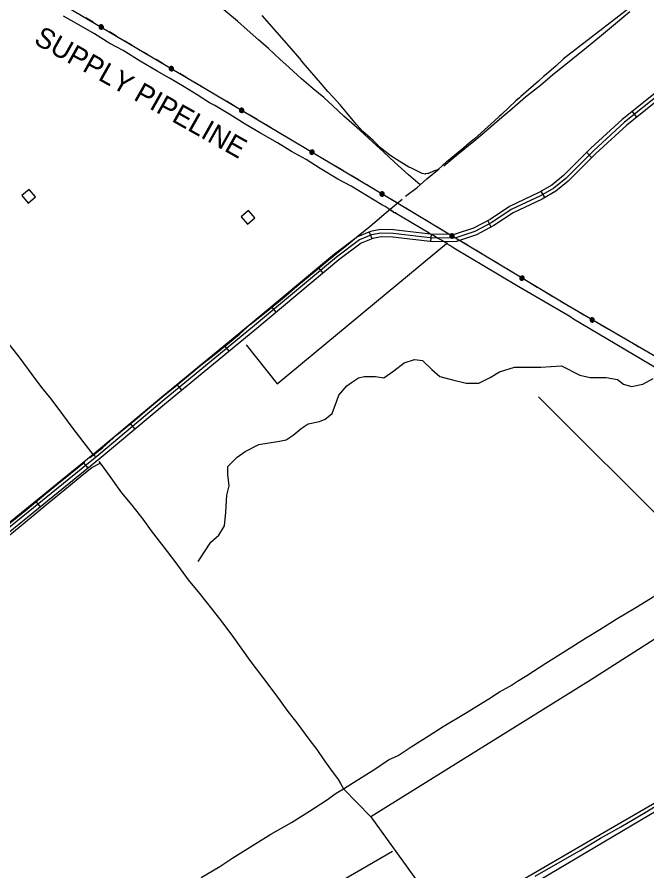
# Model space of a CAD drawing. Extents: x 3329332 to 3367211, y 631066 to 656469.
# Drawn here: x 3356135 to 3358710, y 644377 to 647869 of the extents above; entities that cross this region are included whole.
import ezdxf

# ---------------------------------------------------------------- set-up
doc = ezdxf.new("R2010")
doc.units = 0
for name, color, linetype in [('V-BLDG-OTLN', 7, 'Continuous'), ('V-DTCH-CNTR', 7, 'Continuous'), ('V-ROAD-CNTR', 7, 'Continuous'), ('V-SITE-VEGE', 7, 'Continuous'), ('V-TOPO-SHOR', 7, 'Continuous'), ('V-UTIL-IDEN', 7, 'Continuous'), ('V-UTIL-LINE', 7, 'Continuous')]:
    doc.layers.add(name, color=color, linetype=linetype)

msp = doc.modelspace()

# ---------------------------------------------------------------- linework, layer by layer
at = {"layer": 'V-BLDG-OTLN'}
for points in [[(3356153.6, 647139.1), (3356179.3, 647108.4), (3356209.9, 647134.1), (3356184.2, 647164.8)], [(3357050.9, 647052.8), (3357076.6, 647022.2), (3357107.3, 647047.9), (3357081.6, 647078.6)]]:
    msp.add_lwpolyline(points, close=True, dxfattribs=at)
at = {"layer": 'V-DTCH-CNTR'}
msp.add_lwpolyline([(3358253.6, 644355.3), (3358336.7, 644403.5), (3358434.1, 644459.3), (3358520.5, 644511.7), (3358603.3, 644558.2), (3358703.2, 644616.8), (3358798.8, 644674.8)], dxfattribs=at)
at = {"layer": 'V-ROAD-CNTR'}
for p, q in [((3358669.4, 647460.7), (3358650.7, 647484.1)), ((3358485.2, 647294.3), (3358464, 647315.6)), ((3358292.5, 647130.9), (3358277.5, 647157)), ((3358073.4, 647010.7), (3358059.3, 647037.2)), ((3357586.2, 646963.1), (3357574.6, 646990.7)), ((3357826.6, 646951.5), (3357830, 646981.3)), ((3357386.6, 646822.7), (3357367.3, 646845.8)), ((3357194.7, 646662.5), (3357175.4, 646685.5)), ((3357002, 646503), (3356983, 646526.1)), ((3356808.9, 646344.2), (3356789.9, 646367.4)), ((3356617.1, 646184.1), (3356597.8, 646207.1)), ((3356424.8, 646024), (3356405.9, 646047.3)), ((3356230.6, 645866.6), (3356211.7, 645889.9))]:
    msp.add_line(p, q, dxfattribs=at)
for points in [[(3358764.3, 647574.8), (3358608.6, 647450.6), (3358481.2, 647332.6), (3358368.8, 647220.9), (3358321.2, 647182), (3358267.8, 647151.4), (3358148.1, 647095.1), (3358068.8, 647042.2), (3358001.2, 647006.2), (3357926.6, 646982.1), (3357836.1, 646980.6), (3357674, 646998.7), (3357620.8, 647001.2), (3357580, 646993), (3357527.2, 646970.9), (3357432.1, 646899.9), (3357087.9, 646612.4), (3356726, 646314.9), (3356459.6, 646090.8), (3355923.9, 645656.7)], [(3358772.9, 647562.4), (3358618.4, 647439.2), (3358491.6, 647321.8), (3358378.8, 647209.7), (3358329.7, 647169.6), (3358274.7, 647138.1), (3358155.5, 647082), (3358076.5, 647029.4), (3358007.1, 646992.3), (3357929.1, 646967.2), (3357835.4, 646965.6), (3357672.8, 646983.7), (3357621.9, 646986.1), (3357584.4, 646978.6), (3357534.7, 646957.8), (3357441.5, 646888.1), (3357097.4, 646600.8), (3356735.6, 646303.4), (3356469.2, 646079.2), (3355933.3, 645645.1)], [(3358781.4, 647550.1), (3358628.2, 647427.8), (3358502, 647311), (3358388.9, 647198.6), (3358338.2, 647157.2), (3358281.7, 647124.8), (3358162.9, 647068.9), (3358084.2, 647016.5), (3358012.9, 646978.5), (3357931.6, 646952.2), (3357834.7, 646950.6), (3357671.7, 646968.7), (3357623.1, 646971.1), (3357588.8, 646964.2), (3357542.2, 646944.7), (3357450.8, 646876.3), (3357107, 646589.3), (3356745.2, 646291.8), (3356478.7, 646067.7), (3355942.8, 645633.4)]]:
    msp.add_lwpolyline(points, dxfattribs=at)
at = {"layer": 'V-SITE-VEGE'}
for points in [[(3358708.5, 647961.9), (3358368.7, 647698.8), (3358339.2, 647670.2), (3358299.2, 647635.6), (3358287.7, 647626.4), (3358266.6, 647607.1), (3358246.6, 647589.8), (3358195.1, 647543.9), (3358188.8, 647538.8), (3358174.1, 647526.6), (3358116.1, 647471.5), (3358106.7, 647462.3), (3358087.7, 647445), (3358004.6, 647371.7), (3357983.6, 647353.3), (3357961.5, 647334), (3357899.5, 647283.1), (3357891.1, 647277), (3357874.3, 647262.8), (3357856.4, 647245.4), (3357852.2, 647243.4), (3357844.9, 647241.4), (3357823, 647232.5), (3357816.7, 647229.4), (3357814.6, 647229.5), (3357805.3, 647228.6), (3357803.2, 647227.6), (3357790.8, 647229.9), (3357744.5, 647252.4), (3357737.3, 647255.6), (3357685.9, 647286.5), (3357677.7, 647291.8), (3357659.2, 647304.5)], [(3357659.2, 647304.5), (3357620.3, 647335.2), (3357590.7, 647364.8), (3357548.7, 647401.7), (3357522.2, 647430.2), (3357482.5, 647477.5), (3357456.1, 647510), (3357428.6, 647540.5), (3357406.1, 647564.8), (3357375.6, 647600.5), (3357304.3, 647682.5), (3357291.1, 647700.4), (3357257.5, 647739.3), (3357137.3, 647876)]]:
    msp.add_lwpolyline(points, dxfattribs=at)
at = {"layer": 'V-TOPO-SHOR'}
for p, q in [((3356447.7, 646078.8), (3356454, 646073.4)), ((3356410.2, 646048.5), (3356411.9, 646049.1)), ((3357581, 644598), (3357896, 644162.5))]:
    msp.add_line(p, q, dxfattribs=at)
for points in [[(3357783.3, 647183), (3357735.7, 647224.2), (3357677.5, 647275.6), (3357633.8, 647317.4), (3357589.8, 647358.2), (3357536.6, 647406.3), (3357470.6, 647463.6), (3357425.9, 647506.5), (3357388.9, 647539.9), (3357345.5, 647576), (3357297.9, 647617.5), (3357246.7, 647663.7), (3357209.8, 647697.9), (3357162.9, 647740.5), (3357121.6, 647776.8), (3357076.1, 647816.9), (3357035.6, 647852.5), (3356980.5, 647899.2)], [(3357879.3, 647261.5), (3357938.6, 647310), (3358003.2, 647362.5), (3358045.9, 647399.3), (3358108, 647451.2), (3358159.2, 647495.7), (3358213.2, 647542.7), (3358274.5, 647591.4), (3358324.9, 647633.4), (3358407.7, 647700.3), (3358463.2, 647745.1), (3358515.8, 647788.6), (3358573.1, 647836.6), (3358640.2, 647892.3)], [(3357722.6, 647137.4), (3357771.4, 647172.3), (3357783.3, 647183), (3357810.5, 647207.8), (3357860.1, 647248.2)], [(3356433.8, 646067.3), (3356447.7, 646078.8), (3356485, 646109.1), (3356543.2, 646160.6), (3356615.8, 646221.3), (3356666.6, 646264.4), (3356731.9, 646319.4), (3356780.4, 646357.9), (3356843.2, 646409.7), (3356886.7, 646445.8), (3356941, 646488.5), (3357005.2, 646540.3), (3357045.8, 646574), (3357088.2, 646612.2), (3357167.3, 646674.2), (3357226.8, 646723.9), (3357279.1, 646768.4), (3357348.8, 646826.6), (3357405.4, 646873.6), (3357448.8, 646908.9), (3357488.6, 646940.1), (3357530.2, 646975.8), (3357577.2, 647012.9), (3357635.3, 647063.8), (3357710, 647124.4)], [(3357070.8, 646529.3), (3357197.8, 646370), (3357890.7, 646943.5)], [(3356447.7, 646078.8), (3356408.8, 646127.7), (3356360.2, 646191.8), (3356321.1, 646243.9), (3356274.3, 646307.7), (3356235.7, 646354.1), (3356196.2, 646407.3), (3356147.4, 646475), (3356093.1, 646543.9), (3356043.2, 646613.9), (3356010, 646657.6), (3355975.4, 646702.1)], [(3360639.7, 646526.6), (3360087, 646187.9), (3359553, 645844.6), (3358789.5, 645355.4), (3358480.3, 645157.8), (3357581, 644598), (3357468.9, 644713.7)], [(3356875.5, 645642.5), (3356927, 645722.3), (3356959.7, 645750.5), (3356983.1, 645788.1), (3356987.7, 645844.4), (3356992.3, 645914.7), (3357001.6, 645952.3), (3356996.8, 645999.2), (3356996.7, 646032), (3357034.2, 646069.6), (3357067, 646093.1), (3357123.2, 646121.3), (3357207.6, 646135.6), (3357235.7, 646140.3), (3357263.8, 646159.1), (3357296.6, 646187.3), (3357324.7, 646206.1), (3357371.6, 646215.6), (3357395, 646225), (3357423.1, 646248.5), (3357441.7, 646300.2), (3357451.1, 646323.6), (3357483.8, 646361.2), (3357502.6, 646375.3), (3357530.7, 646394.1), (3357554.1, 646398.9), (3357601, 646398.9), (3357633.9, 646394.3), (3357676, 646422.5), (3357718.1, 646455.4), (3357760.3, 646469.6), (3357793.2, 646465), (3357830.8, 646427.5), (3357863.6, 646399.4), (3357915.3, 646385.5), (3357971.6, 646371.5), (3358023.1, 646371.6), (3358070, 646395.1), (3358107.5, 646418.7), (3358168.4, 646437.5), (3358220, 646437.6), (3358276.3, 646437.7), (3358360.7, 646442.6), (3358435.8, 646405.2), (3358478, 646395.9), (3358543.7, 646396), (3358590.6, 646386.7), (3358614.1, 646368), (3358646.9, 646358.7), (3358693.8, 646368.2), (3358735.9, 646391.7)], [(3358925, 645613.6), (3358821.5, 645763.4), (3358267.1, 646315.8)], [(3355894.5, 645626.1), (3355958.4, 645679.7), (3356015.3, 645724.5), (3356093.1, 645789.7), (3356177.7, 645857.9), (3356243.1, 645912.6), (3356297.5, 645958.2), (3356352.6, 646002.6), (3356410.2, 646048.5)], [(3355913.5, 645594.7), (3355997.5, 645665.8), (3356064.6, 645719), (3356151.8, 645789.7), (3356248.2, 645870), (3356344.2, 645949.5), (3356400.7, 645995.4), (3356440.9, 646026.9), (3356473.8, 646045.4)], [(3356468.7, 646052.2), (3356473.8, 646045.4), (3356504.3, 646004.4), (3356561.5, 645923.9), (3356603.9, 645872.8), (3356649.4, 645815.5), (3356683.6, 645768.9), (3356734.7, 645701.1), (3356780.1, 645642.8), (3356833.9, 645568.5), (3356880.5, 645512.6), (3356933, 645446.2), (3356971.5, 645396.6), (3357019, 645331.8), (3357086.4, 645237.8), (3357137.7, 645170.4), (3357192.6, 645098.2), (3357242.2, 645029.7), (3357279.3, 644982.6), (3357331.3, 644910.2), (3357361.1, 644874.4), (3357392.1, 644828.2), (3357416.2, 644793.2), (3357447.3, 644751.3), (3357456.6, 644734.6), (3357468.9, 644713.7)], [(3356886.9, 644351), (3356963.9, 644396.1), (3357017, 644430.5), (3357111.1, 644490), (3357172.2, 644527.5), (3357256.4, 644576), (3357330.6, 644621.9), (3357399.7, 644666.5), (3357439.4, 644695.1), (3357468.9, 644713.7), (3357509.9, 644739.6), (3357597.5, 644794.2), (3357653.9, 644831.8), (3357692.7, 644849.7), (3357746.5, 644884.5), (3357819.6, 644931.1), (3357877.4, 644968.3), (3357967.9, 645022.8), (3358063.8, 645081.6), (3358107.5, 645109.7), (3358152.5, 645134.3), (3358181.2, 645153.5), (3358218.7, 645176.4), (3358296.9, 645226.9), (3358377.2, 645278), (3358459.7, 645328.7), (3358518.2, 645365.2), (3358584.8, 645406.6), (3358665.4, 645454.8), (3358742.8, 645502.8)], [(3359296.7, 644985.8), (3358950, 644774.2), (3358551.8, 644543.6), (3357896, 644162.5)], [(3357446.4, 643852.1), (3358725.2, 644609.6), (3359235.9, 644906), (3359381.8, 644620.2)], [(3356897.1, 643581.4), (3357179.3, 643743.8), (3356986.4, 644062.3), (3357670.3, 644457.5)]]:
    msp.add_lwpolyline(points, dxfattribs=at)
at = {"layer": 'V-UTIL-LINE'}
for points in [[(3361202.2, 645029), (3360490, 645454.7), (3359795.5, 645856.1), (3359099, 646275.2), (3358388.5, 646687.8), (3357644.3, 647136.2), (3356941.2, 647554.3), (3356255.3, 647960.9), (3355532.4, 648389.2), (3354786.7, 648838), (3354066.5, 649265.1), (3353349.9, 649694), (3352613, 650145.3)], [(3357898.4, 646938.5), (3357895.3, 646942.1), (3357888.9, 646945.7), (3357882.6, 646949.4), (3357870, 646956.6), (3357857.3, 646963.8), (3357838.4, 646974.7), (3357820, 646985.6), (3357708.8, 647050.8), (3357686.7, 647065.3), (3357683.5, 647068.9), (3357677.2, 647068.9), (3357670.9, 647076.2), (3357667.7, 647076.2), (3357664.6, 647079.8), (3357661.4, 647079.8), (3357658.2, 647083.4), (3357655.1, 647083.4), (3357651.9, 647087.1), (3357639.3, 647094.3), (3357626.6, 647101.5), (3357500.2, 647177.7), (3357446.5, 647206.6), (3357373.8, 647250.1), (3357316.9, 647286.4), (3357256.9, 647319), (3357200, 647355.2), (3357130.4, 647395.1), (3357067.2, 647431.3), (3357004, 647471.2), (3356943.9, 647507.4), (3356921.8, 647518.3), (3356871.3, 647550.9), (3356817.5, 647583.5), (3356757.5, 647619.8), (3356706.9, 647648.7), (3356637.4, 647688.6), (3356567.9, 647732.1), (3356514.1, 647761.1), (3356450.9, 647801), (3356387.7, 647837.2), (3356324.5, 647873.4)], [(3356445.1, 647848.4), (3356415.9, 647865.7)], [(3356478.7, 647828.5), (3356478.9, 647825.6), (3356480.7, 647827.1), (3356480.4, 647829.8), (3356477.7, 647831), (3356475.9, 647828.2), (3356476.9, 647823.6), (3356481.2, 647823.2), (3356484.7, 647826.5), (3356483.8, 647831), (3356480.5, 647834.1), (3356475.7, 647833.3), (3356472.7, 647828.8), (3356474.1, 647820.7), (3356477.4, 647819.6), (3356480.9, 647819.8), (3356484.1, 647821.3), (3356486.4, 647823.9), (3356487.6, 647827.2), (3356487.4, 647830.7), (3356485.9, 647833.9), (3356483.3, 647836.2), (3356479.9, 647837.4), (3356476.4, 647837.2), (3356473.3, 647835.7), (3356470.9, 647833.1), (3356469.8, 647829.8), (3356469.9, 647826.3), (3356471.5, 647823.1), (3356474.1, 647820.7)], [(3356541.5, 647791.3), (3356512.2, 647808.6)], [(3356605.1, 647753.5), (3356575.9, 647770.9)], [(3356668.8, 647715.8), (3356639.5, 647733.1)], [(3356732.4, 647678), (3356703.2, 647695.4)], [(3356766, 647658.2), (3356766.2, 647655.3), (3356768, 647656.7), (3356767.7, 647659.5), (3356765, 647660.7), (3356763.2, 647657.8), (3356764.2, 647653.3), (3356768.5, 647652.8), (3356772, 647656.2), (3356771.1, 647660.7), (3356767.8, 647663.8), (3356763, 647663), (3356760, 647658.4), (3356761.4, 647650.4), (3356764.7, 647649.2), (3356768.2, 647649.4), (3356771.4, 647651), (3356773.7, 647653.6), (3356774.9, 647656.9), (3356774.7, 647660.4), (3356773.2, 647663.5), (3356770.6, 647665.9), (3356767.2, 647667.1), (3356763.7, 647666.9), (3356760.6, 647665.4), (3356758.2, 647662.7), (3356757.1, 647659.4), (3356757.2, 647655.9), (3356758.8, 647652.8), (3356761.4, 647650.4)], [(3356828.8, 647620.9), (3356799.5, 647638.3)], [(3356892.4, 647583.2), (3356863.2, 647600.5)], [(3356956.1, 647545.4), (3356941.2, 647554.3), (3356926.8, 647562.8)], [(3357019.7, 647507.6), (3356990.4, 647525)], [(3357053.2, 647487.7), (3357053.4, 647484.8), (3357055.2, 647486.3), (3357054.9, 647489), (3357052.3, 647490.2), (3357050.4, 647487.4), (3357051.4, 647482.8), (3357055.7, 647482.4), (3357059.2, 647485.7), (3357058.3, 647490.2), (3357055, 647493.3), (3357050.3, 647492.5), (3357047.2, 647488), (3357048.6, 647479.9), (3357051.9, 647478.8), (3357055.4, 647479), (3357058.6, 647480.5), (3357060.9, 647483.1), (3357062.1, 647486.4), (3357061.9, 647489.9), (3357060.4, 647493.1), (3357057.8, 647495.4), (3357054.5, 647496.6), (3357051, 647496.4), (3357047.8, 647494.9), (3357045.4, 647492.3), (3357044.3, 647489), (3357044.5, 647485.5), (3357046, 647482.3), (3357048.6, 647479.9)], [(3357115.9, 647450.4), (3357086.7, 647467.7)], [(3357179.5, 647412.5), (3357150.3, 647429.9)], [(3357243.1, 647374.7), (3357213.9, 647392.1)], [(3357306.7, 647336.9), (3357277.5, 647354.3)], [(3357340.3, 647317), (3357340.5, 647314.1), (3357342.3, 647315.6), (3357342, 647318.3), (3357339.3, 647319.5), (3357337.5, 647316.7), (3357338.5, 647312.1), (3357342.8, 647311.7), (3357346.3, 647315), (3357345.4, 647319.5), (3357342.1, 647322.6), (3357337.3, 647321.8), (3357334.3, 647317.3), (3357335.7, 647309.2), (3357339, 647308.1), (3357342.5, 647308.3), (3357345.7, 647309.8), (3357348, 647312.4), (3357349.2, 647315.7), (3357349, 647319.2), (3357347.5, 647322.4), (3357344.9, 647324.7), (3357341.6, 647325.9), (3357338, 647325.7), (3357334.9, 647324.2), (3357332.5, 647321.6), (3357331.4, 647318.3), (3357331.5, 647314.8), (3357333.1, 647311.6), (3357335.7, 647309.2)], [(3357403, 647279.7), (3357373.8, 647297)], [(3357466.6, 647241.9), (3357437.4, 647259.2)], [(3357530.2, 647204), (3357501, 647221.4)], [(3357593.8, 647166.2), (3357564.6, 647183.6)], [(3357627.4, 647146.3), (3357627.5, 647143.4), (3357629.4, 647144.9), (3357629.1, 647147.6), (3357626.4, 647148.8), (3357624.6, 647146), (3357625.6, 647141.4), (3357629.8, 647141), (3357633.4, 647144.3), (3357632.5, 647148.8), (3357629.2, 647151.9), (3357624.4, 647151.1), (3357621.3, 647146.6), (3357622.8, 647138.5), (3357626.1, 647137.4), (3357629.6, 647137.6), (3357632.7, 647139.1), (3357635.1, 647141.7), (3357636.3, 647145), (3357636.1, 647148.5), (3357634.6, 647151.7), (3357632, 647154), (3357628.6, 647155.2), (3357625.1, 647155), (3357622, 647153.5), (3357619.6, 647150.9), (3357618.4, 647147.6), (3357618.6, 647144.1), (3357620.1, 647140.9), (3357622.8, 647138.5)], [(3357689.9, 647108.7), (3357660.8, 647126.3)], [(3357753.3, 647070.5), (3357724.2, 647088.1)], [(3357816.7, 647032.3), (3357787.6, 647049.9)], [(3357880.1, 646994.1), (3357851, 647011.7)], [(3357913.5, 646974), (3357913.7, 646971.1), (3357915.5, 646972.6), (3357915.2, 646975.3), (3357912.6, 646976.6), (3357910.7, 646973.7), (3357911.7, 646969.2), (3357916, 646968.7), (3357919.5, 646972), (3357918.6, 646976.5), (3357915.4, 646979.6), (3357910.6, 646978.9), (3357907.5, 646974.3), (3357908.8, 646966.3), (3357912.1, 646965.1), (3357915.7, 646965.3), (3357918.8, 646966.8), (3357921.2, 646969.4), (3357922.4, 646972.7), (3357922.2, 646976.2), (3357920.7, 646979.4), (3357918.1, 646981.7), (3357914.8, 646982.9), (3357911.3, 646982.7), (3357908.1, 646981.3), (3357905.8, 646978.7), (3357904.6, 646975.4), (3357904.8, 646971.8), (3357906.2, 646968.7), (3357908.8, 646966.3)], [(3358758.1, 646427.6), (3358410.5, 646634.1), (3358404.1, 646637.7), (3358401, 646641.3), (3358394.6, 646644.9), (3358369.4, 646659.5), (3358176.6, 646771.8), (3357920.6, 646924), (3357904.8, 646934.8), (3357898.4, 646938.5)], [(3357976, 646936.3), (3357946.9, 646953.9)], [(3358039.4, 646898.1), (3358010.3, 646915.7)], [(3358102.8, 646860), (3358073.7, 646877.5)], [(3358166.2, 646821.8), (3358137, 646839.3)], [(3358199.6, 646801.6), (3358199.8, 646798.8), (3358201.6, 646800.2), (3358201.3, 646803), (3358198.7, 646804.2), (3358196.8, 646801.4), (3358197.8, 646796.8), (3358202, 646796.3), (3358205.6, 646799.6), (3358204.7, 646804.1), (3358201.4, 646807.2), (3358196.7, 646806.5), (3358193.6, 646802), (3358194.9, 646793.9), (3358198.2, 646792.7), (3358201.7, 646792.9), (3358204.9, 646794.4), (3358207.3, 646797), (3358208.5, 646800.3), (3358208.3, 646803.8), (3358206.8, 646807), (3358204.2, 646809.3), (3358200.9, 646810.5), (3358197.4, 646810.4), (3358194.2, 646808.9), (3358191.9, 646806.3), (3358190.7, 646803), (3358190.8, 646799.5), (3358192.3, 646796.3), (3358194.9, 646793.9)], [(3358262.1, 646764), (3358233, 646781.5)], [(3358325.5, 646725.8), (3358296.4, 646743.3)], [(3358388.9, 646687.6), (3358388.5, 646687.8), (3358359.7, 646705.1)], [(3358452.9, 646650.4), (3358423.5, 646667.5)], [(3358486.6, 646630.8), (3358486.8, 646628), (3358488.6, 646629.4), (3358488.3, 646632.2), (3358485.6, 646633.4), (3358483.8, 646630.5), (3358484.9, 646625.9), (3358489.1, 646625.5), (3358492.6, 646628.9), (3358491.7, 646633.4), (3358488.4, 646636.4), (3358483.6, 646635.7), (3358480.6, 646631.1), (3358482.1, 646623.1), (3358485.4, 646621.9), (3358488.9, 646622.1), (3358492, 646623.7), (3358494.4, 646626.3), (3358495.5, 646629.6), (3358495.3, 646633.1), (3358493.7, 646636.3), (3358491.1, 646638.6), (3358487.8, 646639.8), (3358484.3, 646639.5), (3358481.1, 646638), (3358478.8, 646635.4), (3358477.7, 646632), (3358477.9, 646628.5), (3358479.4, 646625.4), (3358482.1, 646623.1)], [(3358549.7, 646594.2), (3358520.3, 646611.2)], [(3358613.7, 646557), (3358584.3, 646574.1)], [(3358677.7, 646519.8), (3358648.3, 646536.9)]]:
    msp.add_lwpolyline(points, dxfattribs=at)

# ---------------------------------------------------------------- texts
at = {"layer": 'V-UTIL-IDEN'}
msp.add_text('SUPPLY PIPELINE', height=83, rotation=330.595, dxfattribs=at).set_placement((3356198.6, 647763.6))

doc.saveas('drawing.dxf')
